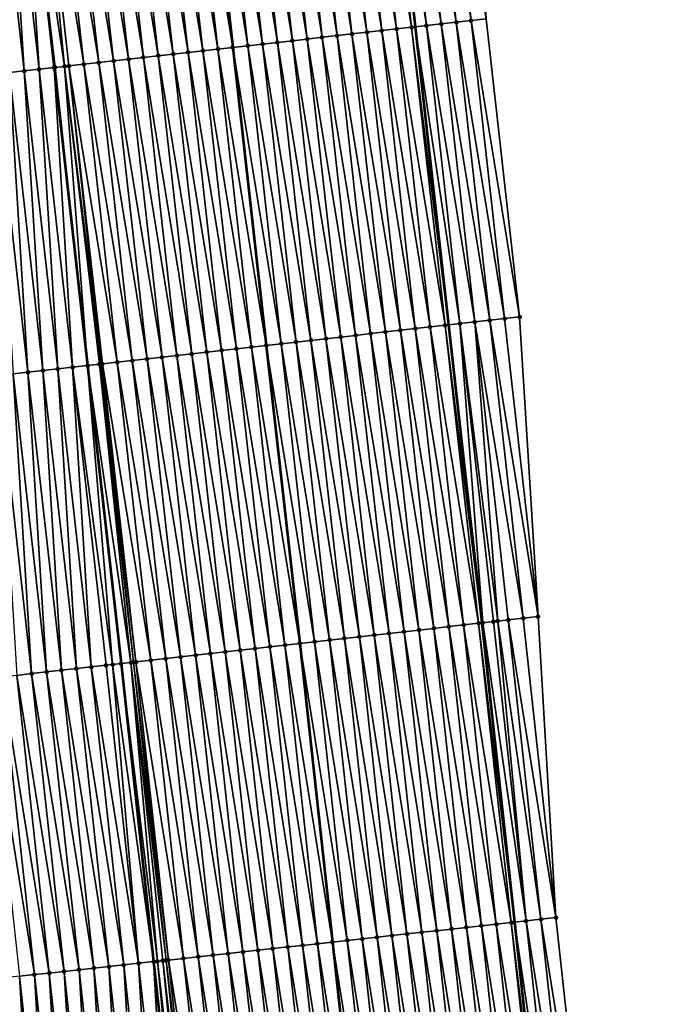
# Model space of a CAD drawing. Header units: feet. Extents: x 2010743 to 2022806, y 818705 to 837694.
# Tile 485 of 531: x 2011299 to 2011341, y 835845 to 835910. Entities that reach past the tile are written whole.
import ezdxf

# ---------------------------------------------------------------- set-up
doc = ezdxf.new("R2010")
doc.units = ezdxf.units.FT
doc.header["$MEASUREMENT"] = 0
for name, color, linetype, lineweight in [('EP_Travel Lane', 172, 'Continuous', 53), ('Road Shots', 141, 'Continuous', 100), ('STRIPING', 60, 'Continuous', 53)]:
    doc.layers.add(name, color=color, linetype=linetype, lineweight=lineweight)
doc.layers.add('I-77-MM17-21_NB-Surface-Border', color=7, linetype='Continuous')
doc.layers.add('I-77-MM17-21_NB-Surface-TIN', color=7, linetype='Continuous')

msp = doc.modelspace()

# ---------------------------------------------------------------- linework, layer by layer
at = {"layer": 'EP_Travel Lane'}
msp.add_polyline3d([(2011306.962, 836069.025, 331.002), (2011309.348, 836049.172, 330.619), (2011311.734, 836029.319, 330.235), (2011314.01, 836009.323, 329.864), (2011316.264, 835989.454, 329.5), (2011318.519, 835969.585, 329.146), (2011320.774, 835949.715, 328.808), (2011323.002, 835929.8, 328.43), (2011325.223, 835909.927, 328.072), (2011327.444, 835890.055, 327.676), (2011329.665, 835870.182, 327.318), (2011331.844, 835850.227, 326.968), (2011334.01, 835830.348, 326.593), (2011336.177, 835810.47, 326.216), (2011338.344, 835790.59, 325.871)], dxfattribs=at)
at = {"layer": 'I-77-MM17-21_NB-Surface-Border', "color": 3, "linetype": 'Continuous', "lineweight": -3}
msp.add_polyline3d([(2011310.586, 836069.462, 330.934), (2011313.965, 836049.728, 330.555), (2011316.351, 836029.874, 330.186), (2011319.641, 836009.968, 329.8), (2011321.913, 835990.101, 329.428), (2011324.186, 835970.234, 329.077), (2011326.458, 835950.367, 328.726), (2011328.701, 835930.442, 328.362), (2011329.942, 835910.459, 328.008), (2011332.176, 835890.588, 327.625), (2011333.417, 835870.604, 327.274), (2011334.603, 835850.529, 326.898), (2011336.769, 835830.651, 326.495), (2011337.942, 835810.663, 326.148), (2011341.103, 835790.892, 325.791)], dxfattribs=at)
at = {"layer": 'I-77-MM17-21_NB-Surface-TIN', "color": 128, "linetype": 'Continuous', "lineweight": -3}
for points in [[(2011328.948, 835910.347, 328.022), (2011326.714, 835930.218, 328.394), (2011325.72, 835930.106, 328.403)], [(2011328.948, 835910.347, 328.022), (2011329.942, 835910.459, 328.008), (2011326.714, 835930.218, 328.394)], [(2011322.986, 835909.675, 328.108), (2011320.751, 835929.546, 328.491), (2011319.758, 835929.434, 328.51)], [(2011323.98, 835909.787, 328.097), (2011321.745, 835929.658, 328.47), (2011320.751, 835929.546, 328.491)], [(2011322.986, 835909.675, 328.108), (2011323.98, 835909.787, 328.097), (2011320.751, 835929.546, 328.491)], [(2011324.973, 835909.899, 328.074), (2011322.739, 835929.77, 328.433), (2011321.745, 835929.658, 328.47)], [(2011323.98, 835909.787, 328.097), (2011324.973, 835909.899, 328.074), (2011321.745, 835929.658, 328.47)], [(2011322.739, 835929.77, 328.433), (2011325.223, 835909.927, 328.072), (2011323.002, 835929.8, 328.43)], [(2011324.973, 835909.899, 328.074), (2011325.223, 835909.927, 328.072), (2011322.739, 835929.77, 328.433)], [(2011325.967, 835910.011, 328.066), (2011323.732, 835929.882, 328.422), (2011323.002, 835929.8, 328.43)], [(2011325.967, 835910.011, 328.066), (2011323.002, 835929.8, 328.43), (2011325.223, 835909.927, 328.072)], [(2011326.961, 835910.123, 328.059), (2011324.726, 835929.994, 328.418), (2011323.732, 835929.882, 328.422)], [(2011325.967, 835910.011, 328.066), (2011326.961, 835910.123, 328.059), (2011323.732, 835929.882, 328.422)], [(2011327.954, 835910.235, 328.044), (2011325.72, 835930.106, 328.403), (2011324.726, 835929.994, 328.418)], [(2011326.961, 835910.123, 328.059), (2011327.954, 835910.235, 328.044), (2011324.726, 835929.994, 328.418)], [(2011327.954, 835910.235, 328.044), (2011328.948, 835910.347, 328.022), (2011325.72, 835930.106, 328.403)], [(2011317.024, 835909.003, 328.196), (2011314.789, 835928.874, 328.587), (2011313.795, 835928.762, 328.605)], [(2011318.017, 835909.115, 328.175), (2011315.783, 835928.986, 328.569), (2011314.789, 835928.874, 328.587)], [(2011317.024, 835909.003, 328.196), (2011318.017, 835909.115, 328.175), (2011314.789, 835928.874, 328.587)], [(2011319.011, 835909.227, 328.159), (2011316.777, 835929.098, 328.556), (2011315.783, 835928.986, 328.569)], [(2011318.017, 835909.115, 328.175), (2011319.011, 835909.227, 328.159), (2011315.783, 835928.986, 328.569)], [(2011320.005, 835909.339, 328.148), (2011317.77, 835929.21, 328.54), (2011316.777, 835929.098, 328.556)], [(2011319.011, 835909.227, 328.159), (2011320.005, 835909.339, 328.148), (2011316.777, 835929.098, 328.556)], [(2011320.998, 835909.451, 328.133), (2011318.764, 835929.322, 328.527), (2011317.77, 835929.21, 328.54)], [(2011320.005, 835909.339, 328.148), (2011320.998, 835909.451, 328.133), (2011317.77, 835929.21, 328.54)], [(2011321.992, 835909.563, 328.12), (2011319.758, 835929.434, 328.51), (2011318.764, 835929.322, 328.527)], [(2011320.998, 835909.451, 328.133), (2011321.992, 835909.563, 328.12), (2011318.764, 835929.322, 328.527)], [(2011321.992, 835909.563, 328.12), (2011322.986, 835909.675, 328.108), (2011319.758, 835929.434, 328.51)], [(2011311.061, 835908.33, 328.31), (2011308.827, 835928.201, 328.721), (2011307.833, 835928.089, 328.739)], [(2011312.055, 835908.442, 328.293), (2011309.821, 835928.313, 328.708), (2011308.827, 835928.201, 328.721)], [(2011311.061, 835908.33, 328.31), (2011312.055, 835908.442, 328.293), (2011308.827, 835928.201, 328.721)], [(2011313.049, 835908.554, 328.276), (2011310.814, 835928.425, 328.683), (2011309.821, 835928.313, 328.708)], [(2011312.055, 835908.442, 328.293), (2011313.049, 835908.554, 328.276), (2011309.821, 835928.313, 328.708)], [(2011310.814, 835928.425, 328.683), (2011313.052, 835908.555, 328.276), (2011310.817, 835928.425, 328.683)], [(2011313.049, 835908.554, 328.276), (2011313.052, 835908.555, 328.276), (2011310.814, 835928.425, 328.683)], [(2011314.043, 835908.666, 328.256), (2011311.808, 835928.537, 328.657), (2011310.817, 835928.425, 328.683)], [(2011314.043, 835908.666, 328.256), (2011310.817, 835928.425, 328.683), (2011313.052, 835908.555, 328.276)], [(2011315.036, 835908.779, 328.236), (2011312.802, 835928.65, 328.624), (2011311.808, 835928.537, 328.657)], [(2011314.043, 835908.666, 328.256), (2011315.036, 835908.779, 328.236), (2011311.808, 835928.537, 328.657)], [(2011316.03, 835908.891, 328.216), (2011313.795, 835928.762, 328.605), (2011312.802, 835928.65, 328.624)], [(2011315.036, 835908.779, 328.236), (2011316.03, 835908.891, 328.216), (2011312.802, 835928.65, 328.624)], [(2011316.03, 835908.891, 328.216), (2011317.024, 835909.003, 328.196), (2011313.795, 835928.762, 328.605)], [(2011305.099, 835907.658, 328.432), (2011302.865, 835927.528, 328.829), (2011301.871, 835927.416, 328.846)], [(2011306.093, 835907.77, 328.409), (2011303.859, 835927.64, 328.813), (2011302.865, 835927.528, 328.829)], [(2011305.099, 835907.658, 328.432), (2011306.093, 835907.77, 328.409), (2011302.865, 835927.528, 328.829)], [(2011307.087, 835907.882, 328.391), (2011304.852, 835927.752, 328.797), (2011303.859, 835927.64, 328.813)], [(2011306.093, 835907.77, 328.409), (2011307.087, 835907.882, 328.391), (2011303.859, 835927.64, 328.813)], [(2011308.08, 835907.994, 328.371), (2011305.846, 835927.865, 328.778), (2011304.852, 835927.752, 328.797)], [(2011307.087, 835907.882, 328.391), (2011308.08, 835907.994, 328.371), (2011304.852, 835927.752, 328.797)], [(2011309.074, 835908.106, 328.35), (2011306.84, 835927.977, 328.759), (2011305.846, 835927.865, 328.778)], [(2011308.08, 835907.994, 328.371), (2011309.074, 835908.106, 328.35), (2011305.846, 835927.865, 328.778)], [(2011310.068, 835908.218, 328.329), (2011307.833, 835928.089, 328.739), (2011306.84, 835927.977, 328.759)], [(2011309.074, 835908.106, 328.35), (2011310.068, 835908.218, 328.329), (2011306.84, 835927.977, 328.759)], [(2011310.068, 835908.218, 328.329), (2011311.061, 835908.33, 328.31), (2011307.833, 835928.089, 328.739)], [(2011299.137, 835906.986, 328.472), (2011297.896, 835926.969, 328.868), (2011296.902, 835926.857, 328.853)], [(2011298.143, 835906.875, 328.461), (2011299.137, 835906.986, 328.472), (2011296.902, 835926.857, 328.853)], [(2011300.131, 835907.098, 328.487), (2011298.85, 835927.076, 328.885), (2011297.896, 835926.969, 328.868)], [(2011299.137, 835906.986, 328.472), (2011300.131, 835907.098, 328.487), (2011297.896, 835926.969, 328.868)], [(2011298.85, 835927.076, 328.885), (2011301.125, 835907.209, 328.5), (2011298.89, 835927.08, 328.885)], [(2011300.131, 835907.098, 328.487), (2011301.125, 835907.209, 328.5), (2011298.85, 835927.076, 328.885)], [(2011301.828, 835907.288, 328.5), (2011299.884, 835927.192, 328.884), (2011298.89, 835927.08, 328.885)], [(2011301.194, 835907.217, 328.5), (2011298.89, 835927.08, 328.885), (2011301.125, 835907.209, 328.5)], [(2011301.194, 835907.217, 328.5), (2011301.828, 835907.288, 328.5), (2011298.89, 835927.08, 328.885)], [(2011302.118, 835907.321, 328.497), (2011299.919, 835927.196, 328.883), (2011299.884, 835927.192, 328.884)], [(2011301.828, 835907.288, 328.5), (2011302.118, 835907.321, 328.497), (2011299.884, 835927.192, 328.884)], [(2011303.112, 835907.433, 328.478), (2011300.877, 835927.304, 328.868), (2011299.919, 835927.196, 328.883)], [(2011302.118, 835907.321, 328.497), (2011303.112, 835907.433, 328.478), (2011299.919, 835927.196, 328.883)], [(2011304.106, 835907.545, 328.456), (2011301.871, 835927.416, 328.846), (2011300.877, 835927.304, 328.868)], [(2011303.112, 835907.433, 328.478), (2011304.106, 835907.545, 328.456), (2011300.877, 835927.304, 328.868)], [(2011304.106, 835907.545, 328.456), (2011305.099, 835907.658, 328.432), (2011301.871, 835927.416, 328.846)], [(2011332.176, 835890.588, 327.625), (2011329.942, 835910.459, 328.008), (2011328.948, 835910.347, 328.022)], [(2011326.214, 835889.916, 327.71), (2011323.98, 835909.787, 328.097), (2011322.986, 835909.675, 328.108)], [(2011327.208, 835890.028, 327.68), (2011324.973, 835909.899, 328.074), (2011323.98, 835909.787, 328.097)], [(2011326.214, 835889.916, 327.71), (2011327.208, 835890.028, 327.68), (2011323.98, 835909.787, 328.097)], [(2011324.973, 835909.899, 328.074), (2011327.444, 835890.055, 327.676), (2011325.223, 835909.927, 328.072)], [(2011327.208, 835890.028, 327.68), (2011327.444, 835890.055, 327.676), (2011324.973, 835909.899, 328.074)], [(2011328.201, 835890.14, 327.664), (2011325.967, 835910.011, 328.066), (2011325.223, 835909.927, 328.072)], [(2011328.201, 835890.14, 327.664), (2011325.223, 835909.927, 328.072), (2011327.444, 835890.055, 327.676)], [(2011329.195, 835890.252, 327.659), (2011326.961, 835910.123, 328.059), (2011325.967, 835910.011, 328.066)], [(2011328.201, 835890.14, 327.664), (2011329.195, 835890.252, 327.659), (2011325.967, 835910.011, 328.066)], [(2011330.189, 835890.364, 327.66), (2011327.954, 835910.235, 328.044), (2011326.961, 835910.123, 328.059)], [(2011329.195, 835890.252, 327.659), (2011330.189, 835890.364, 327.66), (2011326.961, 835910.123, 328.059)], [(2011331.183, 835890.476, 327.644), (2011328.948, 835910.347, 328.022), (2011327.954, 835910.235, 328.044)], [(2011330.189, 835890.364, 327.66), (2011331.183, 835890.476, 327.644), (2011327.954, 835910.235, 328.044)], [(2011331.183, 835890.476, 327.644), (2011332.176, 835890.588, 327.625), (2011328.948, 835910.347, 328.022)], [(2011320.252, 835889.244, 327.805), (2011318.017, 835909.115, 328.175), (2011317.024, 835909.003, 328.196)], [(2011321.246, 835889.356, 327.786), (2011319.011, 835909.227, 328.159), (2011318.017, 835909.115, 328.175)], [(2011320.252, 835889.244, 327.805), (2011321.246, 835889.356, 327.786), (2011318.017, 835909.115, 328.175)], [(2011322.239, 835889.468, 327.772), (2011320.005, 835909.339, 328.148), (2011319.011, 835909.227, 328.159)], [(2011321.246, 835889.356, 327.786), (2011322.239, 835889.468, 327.772), (2011319.011, 835909.227, 328.159)], [(2011323.233, 835889.58, 327.759), (2011320.998, 835909.451, 328.133), (2011320.005, 835909.339, 328.148)], [(2011322.239, 835889.468, 327.772), (2011323.233, 835889.58, 327.759), (2011320.005, 835909.339, 328.148)], [(2011324.227, 835889.692, 327.746), (2011321.992, 835909.563, 328.12), (2011320.998, 835909.451, 328.133)], [(2011323.233, 835889.58, 327.759), (2011324.227, 835889.692, 327.746), (2011320.998, 835909.451, 328.133)], [(2011325.22, 835889.804, 327.728), (2011322.986, 835909.675, 328.108), (2011321.992, 835909.563, 328.12)], [(2011324.227, 835889.692, 327.746), (2011325.22, 835889.804, 327.728), (2011321.992, 835909.563, 328.12)], [(2011325.22, 835889.804, 327.728), (2011326.214, 835889.916, 327.71), (2011322.986, 835909.675, 328.108)], [(2011315.283, 835888.683, 327.912), (2011313.049, 835908.554, 328.276), (2011312.055, 835908.442, 328.293)], [(2011313.049, 835908.554, 328.276), (2011315.286, 835888.683, 327.912), (2011313.052, 835908.555, 328.276)], [(2011315.283, 835888.683, 327.912), (2011315.286, 835888.683, 327.912), (2011313.049, 835908.554, 328.276)], [(2011316.277, 835888.795, 327.891), (2011314.043, 835908.666, 328.256), (2011313.052, 835908.555, 328.276)], [(2011316.277, 835888.795, 327.891), (2011313.052, 835908.555, 328.276), (2011315.286, 835888.683, 327.912)], [(2011317.271, 835888.907, 327.863), (2011315.036, 835908.779, 328.236), (2011314.043, 835908.666, 328.256)], [(2011316.277, 835888.795, 327.891), (2011317.271, 835888.907, 327.863), (2011314.043, 835908.666, 328.256)], [(2011318.264, 835889.019, 327.843), (2011316.03, 835908.891, 328.216), (2011315.036, 835908.779, 328.236)], [(2011317.271, 835888.907, 327.863), (2011318.264, 835889.019, 327.843), (2011315.036, 835908.779, 328.236)], [(2011319.258, 835889.131, 327.824), (2011317.024, 835909.003, 328.196), (2011316.03, 835908.891, 328.216)], [(2011318.264, 835889.019, 327.843), (2011319.258, 835889.131, 327.824), (2011316.03, 835908.891, 328.216)], [(2011319.258, 835889.131, 327.824), (2011320.252, 835889.244, 327.805), (2011317.024, 835909.003, 328.196)], [(2011309.321, 835888.01, 328.024), (2011307.087, 835907.882, 328.391), (2011306.093, 835907.77, 328.409)], [(2011310.315, 835888.123, 328.001), (2011308.08, 835907.994, 328.371), (2011307.087, 835907.882, 328.391)], [(2011309.321, 835888.01, 328.024), (2011310.315, 835888.123, 328.001), (2011307.087, 835907.882, 328.391)], [(2011311.309, 835888.235, 327.982), (2011309.074, 835908.106, 328.35), (2011308.08, 835907.994, 328.371)], [(2011310.315, 835888.123, 328.001), (2011311.309, 835888.235, 327.982), (2011308.08, 835907.994, 328.371)], [(2011312.302, 835888.347, 327.965), (2011310.068, 835908.218, 328.329), (2011309.074, 835908.106, 328.35)], [(2011311.309, 835888.235, 327.982), (2011312.302, 835888.347, 327.965), (2011309.074, 835908.106, 328.35)], [(2011313.296, 835888.459, 327.949), (2011311.061, 835908.33, 328.31), (2011310.068, 835908.218, 328.329)], [(2011312.302, 835888.347, 327.965), (2011313.296, 835888.459, 327.949), (2011310.068, 835908.218, 328.329)], [(2011314.29, 835888.571, 327.935), (2011312.055, 835908.442, 328.293), (2011311.061, 835908.33, 328.31)], [(2011313.296, 835888.459, 327.949), (2011314.29, 835888.571, 327.935), (2011311.061, 835908.33, 328.31)], [(2011314.29, 835888.571, 327.935), (2011315.283, 835888.683, 327.912), (2011312.055, 835908.442, 328.293)], [(2011302.365, 835887.227, 328.101), (2011301.125, 835907.209, 328.5), (2011300.131, 835907.098, 328.487)], [(2011301.194, 835907.217, 328.5), (2011301.125, 835907.209, 328.5), (2011303.359, 835887.338, 328.116)], [(2011302.365, 835887.227, 328.101), (2011303.359, 835887.338, 328.116), (2011301.125, 835907.209, 328.5)], [(2011301.194, 835907.217, 328.5), (2011303.359, 835887.338, 328.116), (2011301.828, 835907.288, 328.5)], [(2011304.268, 835887.44, 328.119), (2011302.118, 835907.321, 328.497), (2011301.828, 835907.288, 328.5)], [(2011304.148, 835887.427, 328.119), (2011301.828, 835907.288, 328.5), (2011303.359, 835887.338, 328.116)], [(2011304.148, 835887.427, 328.119), (2011304.268, 835887.44, 328.119), (2011301.828, 835907.288, 328.5)], [(2011305.346, 835887.562, 328.101), (2011303.112, 835907.433, 328.478), (2011302.118, 835907.321, 328.497)], [(2011304.268, 835887.44, 328.119), (2011304.353, 835887.45, 328.119), (2011302.118, 835907.321, 328.497)], [(2011304.353, 835887.45, 328.119), (2011305.346, 835887.562, 328.101), (2011302.118, 835907.321, 328.497)], [(2011306.34, 835887.674, 328.08), (2011304.106, 835907.545, 328.456), (2011303.112, 835907.433, 328.478)], [(2011305.346, 835887.562, 328.101), (2011306.34, 835887.674, 328.08), (2011303.112, 835907.433, 328.478)], [(2011307.334, 835887.786, 328.06), (2011305.099, 835907.658, 328.432), (2011304.106, 835907.545, 328.456)], [(2011306.34, 835887.674, 328.08), (2011307.334, 835887.786, 328.06), (2011304.106, 835907.545, 328.456)], [(2011308.327, 835887.898, 328.041), (2011306.093, 835907.77, 328.409), (2011305.099, 835907.658, 328.432)], [(2011307.334, 835887.786, 328.06), (2011308.327, 835887.898, 328.041), (2011305.099, 835907.658, 328.432)], [(2011308.327, 835887.898, 328.041), (2011309.321, 835888.01, 328.024), (2011306.093, 835907.77, 328.409)], [(2011299.384, 835886.892, 328.062), (2011298.143, 835906.875, 328.461), (2011297.149, 835906.763, 328.452)], [(2011298.39, 835886.781, 328.053), (2011299.384, 835886.892, 328.062), (2011297.149, 835906.763, 328.452)], [(2011300.378, 835887.004, 328.073), (2011299.137, 835906.986, 328.472), (2011298.143, 835906.875, 328.461)], [(2011299.384, 835886.892, 328.062), (2011300.378, 835887.004, 328.073), (2011298.143, 835906.875, 328.461)], [(2011301.371, 835887.115, 328.087), (2011300.131, 835907.098, 328.487), (2011299.137, 835906.986, 328.472)], [(2011300.378, 835887.004, 328.073), (2011301.371, 835887.115, 328.087), (2011299.137, 835906.986, 328.472)], [(2011301.371, 835887.115, 328.087), (2011302.365, 835887.227, 328.101), (2011300.131, 835907.098, 328.487)], [(2011329.728, 835870.189, 327.317), (2011328.201, 835890.14, 327.664), (2011327.444, 835890.055, 327.676)], [(2011330.729, 835870.301, 327.314), (2011329.195, 835890.252, 327.659), (2011328.201, 835890.14, 327.664)], [(2011329.728, 835870.189, 327.317), (2011330.436, 835870.268, 327.311), (2011328.201, 835890.14, 327.664)], [(2011330.436, 835870.268, 327.311), (2011330.729, 835870.301, 327.314), (2011328.201, 835890.14, 327.664)], [(2011332.423, 835870.492, 327.302), (2011330.189, 835890.364, 327.66), (2011329.195, 835890.252, 327.659)], [(2011330.729, 835870.301, 327.314), (2011331.43, 835870.38, 327.317), (2011329.195, 835890.252, 327.659)], [(2011331.43, 835870.38, 327.317), (2011332.423, 835870.492, 327.302), (2011329.195, 835890.252, 327.659)], [(2011333.417, 835870.604, 327.274), (2011331.183, 835890.476, 327.644), (2011330.189, 835890.364, 327.66)], [(2011332.423, 835870.492, 327.302), (2011333.417, 835870.604, 327.274), (2011330.189, 835890.364, 327.66)], [(2011333.417, 835870.604, 327.274), (2011332.176, 835890.588, 327.625), (2011331.183, 835890.476, 327.644)], [(2011324.474, 835869.596, 327.403), (2011322.239, 835889.468, 327.772), (2011321.246, 835889.356, 327.786)], [(2011325.467, 835869.708, 327.387), (2011323.233, 835889.58, 327.759), (2011322.239, 835889.468, 327.772)], [(2011324.474, 835869.596, 327.403), (2011325.467, 835869.708, 327.387), (2011322.239, 835889.468, 327.772)], [(2011326.461, 835869.82, 327.373), (2011324.227, 835889.692, 327.746), (2011323.233, 835889.58, 327.759)], [(2011325.467, 835869.708, 327.387), (2011326.461, 835869.82, 327.373), (2011323.233, 835889.58, 327.759)], [(2011327.455, 835869.932, 327.358), (2011325.22, 835889.804, 327.728), (2011324.227, 835889.692, 327.746)], [(2011326.461, 835869.82, 327.373), (2011327.455, 835869.932, 327.358), (2011324.227, 835889.692, 327.746)], [(2011328.449, 835870.044, 327.346), (2011326.214, 835889.916, 327.71), (2011325.22, 835889.804, 327.728)], [(2011327.455, 835869.932, 327.358), (2011328.449, 835870.044, 327.346), (2011325.22, 835889.804, 327.728)], [(2011329.442, 835870.156, 327.323), (2011327.208, 835890.028, 327.68), (2011326.214, 835889.916, 327.71)], [(2011328.449, 835870.044, 327.346), (2011329.442, 835870.156, 327.323), (2011326.214, 835889.916, 327.71)], [(2011327.208, 835890.028, 327.68), (2011329.665, 835870.182, 327.318), (2011327.444, 835890.055, 327.676)], [(2011329.442, 835870.156, 327.323), (2011329.665, 835870.182, 327.318), (2011327.208, 835890.028, 327.68)], [(2011329.728, 835870.189, 327.317), (2011327.444, 835890.055, 327.676), (2011329.665, 835870.182, 327.318)], [(2011318.511, 835868.924, 327.514), (2011316.277, 835888.795, 327.891), (2011315.286, 835888.683, 327.912)], [(2011319.505, 835869.036, 327.492), (2011317.271, 835888.907, 327.863), (2011316.277, 835888.795, 327.891)], [(2011318.511, 835868.924, 327.514), (2011319.505, 835869.036, 327.492), (2011316.277, 835888.795, 327.891)], [(2011320.499, 835869.148, 327.471), (2011318.264, 835889.019, 327.843), (2011317.271, 835888.907, 327.863)], [(2011319.505, 835869.036, 327.492), (2011320.499, 835869.148, 327.471), (2011317.271, 835888.907, 327.863)], [(2011321.493, 835869.26, 327.453), (2011319.258, 835889.131, 327.824), (2011318.264, 835889.019, 327.843)], [(2011320.499, 835869.148, 327.471), (2011321.493, 835869.26, 327.453), (2011318.264, 835889.019, 327.843)], [(2011322.486, 835869.372, 327.436), (2011320.252, 835889.244, 327.805), (2011319.258, 835889.131, 327.824)], [(2011321.493, 835869.26, 327.453), (2011322.486, 835869.372, 327.436), (2011319.258, 835889.131, 327.824)], [(2011323.48, 835869.484, 327.42), (2011321.246, 835889.356, 327.786), (2011320.252, 835889.244, 327.805)], [(2011322.486, 835869.372, 327.436), (2011323.48, 835869.484, 327.42), (2011320.252, 835889.244, 327.805)], [(2011323.48, 835869.484, 327.42), (2011324.474, 835869.596, 327.403), (2011321.246, 835889.356, 327.786)], [(2011312.549, 835868.251, 327.625), (2011310.315, 835888.123, 328.001), (2011309.321, 835888.01, 328.024)], [(2011313.543, 835868.363, 327.603), (2011311.309, 835888.235, 327.982), (2011310.315, 835888.123, 328.001)], [(2011312.549, 835868.251, 327.625), (2011313.543, 835868.363, 327.603), (2011310.315, 835888.123, 328.001)], [(2011314.537, 835868.475, 327.586), (2011312.302, 835888.347, 327.965), (2011311.309, 835888.235, 327.982)], [(2011313.543, 835868.363, 327.603), (2011314.537, 835868.475, 327.586), (2011311.309, 835888.235, 327.982)], [(2011315.53, 835868.587, 327.571), (2011313.296, 835888.459, 327.949), (2011312.302, 835888.347, 327.965)], [(2011314.537, 835868.475, 327.586), (2011315.53, 835868.587, 327.571), (2011312.302, 835888.347, 327.965)], [(2011316.524, 835868.7, 327.555), (2011314.29, 835888.571, 327.935), (2011313.296, 835888.459, 327.949)], [(2011315.53, 835868.587, 327.571), (2011316.524, 835868.7, 327.555), (2011313.296, 835888.459, 327.949)], [(2011317.518, 835868.812, 327.534), (2011315.283, 835888.683, 327.912), (2011314.29, 835888.571, 327.935)], [(2011316.524, 835868.7, 327.555), (2011317.518, 835868.812, 327.534), (2011314.29, 835888.571, 327.935)], [(2011315.283, 835888.683, 327.912), (2011317.521, 835868.812, 327.533), (2011315.286, 835888.683, 327.912)], [(2011317.518, 835868.812, 327.534), (2011317.521, 835868.812, 327.533), (2011315.283, 835888.683, 327.912)], [(2011318.511, 835868.924, 327.514), (2011315.286, 835888.683, 327.912), (2011317.521, 835868.812, 327.533)], [(2011306.587, 835867.579, 327.74), (2011304.353, 835887.45, 328.119), (2011304.268, 835887.44, 328.119)], [(2011307.581, 835867.691, 327.722), (2011305.346, 835887.562, 328.101), (2011304.353, 835887.45, 328.119)], [(2011306.587, 835867.579, 327.74), (2011307.581, 835867.691, 327.722), (2011304.353, 835887.45, 328.119)], [(2011308.575, 835867.803, 327.699), (2011306.34, 835887.674, 328.08), (2011305.346, 835887.562, 328.101)], [(2011307.581, 835867.691, 327.722), (2011308.575, 835867.803, 327.699), (2011305.346, 835887.562, 328.101)], [(2011309.568, 835867.915, 327.68), (2011307.334, 835887.786, 328.06), (2011306.34, 835887.674, 328.08)], [(2011308.575, 835867.803, 327.699), (2011309.568, 835867.915, 327.68), (2011306.34, 835887.674, 328.08)], [(2011310.562, 835868.027, 327.662), (2011308.327, 835887.898, 328.041), (2011307.334, 835887.786, 328.06)], [(2011309.568, 835867.915, 327.68), (2011310.562, 835868.027, 327.662), (2011307.334, 835887.786, 328.06)], [(2011311.556, 835868.139, 327.644), (2011309.321, 835888.01, 328.024), (2011308.327, 835887.898, 328.041)], [(2011310.562, 835868.027, 327.662), (2011311.556, 835868.139, 327.644), (2011308.327, 835887.898, 328.041)], [(2011311.556, 835868.139, 327.644), (2011312.549, 835868.251, 327.625), (2011309.321, 835888.01, 328.024)], [(2011300.625, 835866.909, 327.682), (2011299.384, 835886.892, 328.062), (2011298.39, 835886.781, 328.053)], [(2011301.618, 835867.021, 327.688), (2011300.378, 835887.004, 328.073), (2011299.384, 835886.892, 328.062)], [(2011300.625, 835866.909, 327.682), (2011301.618, 835867.021, 327.688), (2011299.384, 835886.892, 328.062)], [(2011302.612, 835867.133, 327.697), (2011301.371, 835887.115, 328.087), (2011300.378, 835887.004, 328.073)], [(2011301.618, 835867.021, 327.688), (2011302.612, 835867.133, 327.697), (2011300.378, 835887.004, 328.073)], [(2011303.606, 835867.244, 327.708), (2011302.365, 835887.227, 328.101), (2011301.371, 835887.115, 328.087)], [(2011302.612, 835867.133, 327.697), (2011303.606, 835867.244, 327.708), (2011301.371, 835887.115, 328.087)], [(2011305.033, 835867.404, 327.733), (2011303.359, 835887.338, 328.116), (2011302.365, 835887.227, 328.101)], [(2011303.606, 835867.244, 327.708), (2011304.6, 835867.356, 327.725), (2011302.365, 835887.227, 328.101)], [(2011304.6, 835867.356, 327.725), (2011305.033, 835867.404, 327.733), (2011302.365, 835887.227, 328.101)], [(2011306.254, 835867.541, 327.742), (2011304.148, 835887.427, 328.119), (2011303.359, 835887.338, 328.116)], [(2011306.254, 835867.541, 327.742), (2011303.359, 835887.338, 328.116), (2011305.593, 835867.467, 327.739)], [(2011305.033, 835867.404, 327.733), (2011305.593, 835867.467, 327.739), (2011303.359, 835887.338, 328.116)], [(2011306.416, 835867.559, 327.741), (2011304.268, 835887.44, 328.119), (2011304.148, 835887.427, 328.119)], [(2011306.254, 835867.541, 327.742), (2011306.416, 835867.559, 327.741), (2011304.148, 835887.427, 328.119)], [(2011306.416, 835867.559, 327.741), (2011306.587, 835867.579, 327.74), (2011304.268, 835887.44, 328.119)], [(2011299.631, 835866.798, 327.674), (2011298.39, 835886.781, 328.053), (2011297.396, 835886.669, 328.045)], [(2011298.637, 835866.686, 327.665), (2011299.631, 835866.798, 327.674), (2011297.396, 835886.669, 328.045)], [(2011299.631, 835866.798, 327.674), (2011300.625, 835866.909, 327.682), (2011298.39, 835886.781, 328.053)], [(2011333.609, 835850.42, 326.935), (2011331.43, 835870.38, 327.317), (2011330.729, 835870.301, 327.314)], [(2011334.603, 835850.529, 326.898), (2011332.423, 835870.492, 327.302), (2011331.43, 835870.38, 327.317)], [(2011333.609, 835850.42, 326.935), (2011334.603, 835850.529, 326.898), (2011331.43, 835870.38, 327.317)], [(2011334.603, 835850.529, 326.898), (2011333.417, 835870.604, 327.274), (2011332.423, 835870.492, 327.302)], [(2011328.639, 835849.877, 327.019), (2011326.461, 835869.82, 327.373), (2011325.467, 835869.708, 327.387)], [(2011329.633, 835849.985, 327.005), (2011327.455, 835869.932, 327.358), (2011326.461, 835869.82, 327.373)], [(2011328.639, 835849.877, 327.019), (2011329.633, 835849.985, 327.005), (2011326.461, 835869.82, 327.373)], [(2011330.627, 835850.094, 326.988), (2011328.449, 835870.044, 327.346), (2011327.455, 835869.932, 327.358)], [(2011329.633, 835849.985, 327.005), (2011330.627, 835850.094, 326.988), (2011327.455, 835869.932, 327.358)], [(2011331.621, 835850.203, 326.97), (2011329.442, 835870.156, 327.323), (2011328.449, 835870.044, 327.346)], [(2011330.627, 835850.094, 326.988), (2011331.621, 835850.203, 326.97), (2011328.449, 835870.044, 327.346)], [(2011329.442, 835870.156, 327.323), (2011331.844, 835850.227, 326.968), (2011329.665, 835870.182, 327.318)], [(2011331.621, 835850.203, 326.97), (2011331.844, 835850.227, 326.968), (2011329.442, 835870.156, 327.323)], [(2011329.728, 835870.189, 327.317), (2011329.665, 835870.182, 327.318), (2011331.844, 835850.227, 326.968)], [(2011332.615, 835850.311, 326.958), (2011330.436, 835870.268, 327.311), (2011329.728, 835870.189, 327.317)], [(2011332.615, 835850.311, 326.958), (2011329.728, 835870.189, 327.317), (2011331.844, 835850.227, 326.968)], [(2011332.615, 835850.311, 326.958), (2011330.729, 835870.301, 327.314), (2011330.436, 835870.268, 327.311)], [(2011332.615, 835850.311, 326.958), (2011333.609, 835850.42, 326.935), (2011330.729, 835870.301, 327.314)], [(2011322.674, 835849.225, 327.108), (2011320.499, 835869.148, 327.471), (2011319.505, 835869.036, 327.492)], [(2011323.668, 835849.334, 327.091), (2011321.493, 835869.26, 327.453), (2011320.499, 835869.148, 327.471)], [(2011322.674, 835849.225, 327.108), (2011323.668, 835849.334, 327.091), (2011320.499, 835869.148, 327.471)], [(2011324.662, 835849.443, 327.073), (2011322.486, 835869.372, 327.436), (2011321.493, 835869.26, 327.453)], [(2011323.668, 835849.334, 327.091), (2011324.662, 835849.443, 327.073), (2011321.493, 835869.26, 327.453)], [(2011325.656, 835849.551, 327.056), (2011323.48, 835869.484, 327.42), (2011322.486, 835869.372, 327.436)], [(2011324.662, 835849.443, 327.073), (2011325.656, 835849.551, 327.056), (2011322.486, 835869.372, 327.436)], [(2011326.65, 835849.66, 327.041), (2011324.474, 835869.596, 327.403), (2011323.48, 835869.484, 327.42)], [(2011325.656, 835849.551, 327.056), (2011326.65, 835849.66, 327.041), (2011323.48, 835869.484, 327.42)], [(2011327.644, 835849.768, 327.03), (2011325.467, 835869.708, 327.387), (2011324.474, 835869.596, 327.403)], [(2011326.65, 835849.66, 327.041), (2011327.644, 835849.768, 327.03), (2011324.474, 835869.596, 327.403)], [(2011327.644, 835849.768, 327.03), (2011328.639, 835849.877, 327.019), (2011325.467, 835869.708, 327.387)], [(2011316.71, 835848.573, 327.218), (2011314.537, 835868.475, 327.586), (2011313.543, 835868.363, 327.603)], [(2011317.704, 835848.682, 327.202), (2011315.53, 835868.587, 327.571), (2011314.537, 835868.475, 327.586)], [(2011316.71, 835848.573, 327.218), (2011317.704, 835848.682, 327.202), (2011314.537, 835868.475, 327.586)], [(2011318.698, 835848.79, 327.186), (2011316.524, 835868.7, 327.555), (2011315.53, 835868.587, 327.571)], [(2011317.704, 835848.682, 327.202), (2011318.698, 835848.79, 327.186), (2011315.53, 835868.587, 327.571)], [(2011319.692, 835848.899, 327.168), (2011317.518, 835868.812, 327.534), (2011316.524, 835868.7, 327.555)], [(2011318.698, 835848.79, 327.186), (2011319.692, 835848.899, 327.168), (2011316.524, 835868.7, 327.555)], [(2011317.518, 835868.812, 327.534), (2011319.695, 835848.899, 327.168), (2011317.521, 835868.812, 327.533)], [(2011319.692, 835848.899, 327.168), (2011319.695, 835848.899, 327.168), (2011317.518, 835868.812, 327.534)], [(2011320.686, 835849.008, 327.15), (2011318.511, 835868.924, 327.514), (2011317.521, 835868.812, 327.533)], [(2011320.686, 835849.008, 327.15), (2011317.521, 835868.812, 327.533), (2011319.695, 835848.899, 327.168)], [(2011321.68, 835849.116, 327.129), (2011319.505, 835869.036, 327.492), (2011318.511, 835868.924, 327.514)], [(2011320.686, 835849.008, 327.15), (2011321.68, 835849.116, 327.129), (2011318.511, 835868.924, 327.514)], [(2011321.68, 835849.116, 327.129), (2011322.674, 835849.225, 327.108), (2011319.505, 835869.036, 327.492)], [(2011310.745, 835847.921, 327.331), (2011308.575, 835867.803, 327.699), (2011307.581, 835867.691, 327.722)], [(2011311.739, 835848.03, 327.307), (2011309.568, 835867.915, 327.68), (2011308.575, 835867.803, 327.699)], [(2011310.745, 835847.921, 327.331), (2011311.739, 835848.03, 327.307), (2011308.575, 835867.803, 327.699)], [(2011312.733, 835848.139, 327.287), (2011310.562, 835868.027, 327.662), (2011309.568, 835867.915, 327.68)], [(2011311.739, 835848.03, 327.307), (2011312.733, 835848.139, 327.287), (2011309.568, 835867.915, 327.68)], [(2011313.727, 835848.247, 327.273), (2011311.556, 835868.139, 327.644), (2011310.562, 835868.027, 327.662)], [(2011312.733, 835848.139, 327.287), (2011313.727, 835848.247, 327.273), (2011310.562, 835868.027, 327.662)], [(2011314.721, 835848.356, 327.257), (2011312.549, 835868.251, 327.625), (2011311.556, 835868.139, 327.644)], [(2011313.727, 835848.247, 327.273), (2011314.721, 835848.356, 327.257), (2011311.556, 835868.139, 327.644)], [(2011315.715, 835848.464, 327.238), (2011313.543, 835868.363, 327.603), (2011312.549, 835868.251, 327.625)], [(2011314.721, 835848.356, 327.257), (2011315.715, 835848.464, 327.238), (2011312.549, 835868.251, 327.625)], [(2011315.715, 835848.464, 327.238), (2011316.71, 835848.573, 327.218), (2011313.543, 835868.363, 327.603)], [(2011304.78, 835847.271, 327.334), (2011302.612, 835867.133, 327.697), (2011301.618, 835867.021, 327.688)], [(2011305.775, 835847.379, 327.346), (2011303.606, 835867.244, 327.708), (2011302.612, 835867.133, 327.697)], [(2011304.78, 835847.271, 327.334), (2011305.775, 835847.379, 327.346), (2011302.612, 835867.133, 327.697)], [(2011306.769, 835847.487, 327.36), (2011304.6, 835867.356, 327.725), (2011303.606, 835867.244, 327.708)], [(2011305.775, 835847.379, 327.346), (2011306.769, 835847.487, 327.36), (2011303.606, 835867.244, 327.708)], [(2011306.769, 835847.487, 327.36), (2011305.033, 835867.404, 327.733), (2011304.6, 835867.356, 327.725)], [(2011305.033, 835867.404, 327.733), (2011307.763, 835847.595, 327.372), (2011305.593, 835867.467, 327.739)], [(2011306.769, 835847.487, 327.36), (2011307.763, 835847.595, 327.372), (2011305.033, 835867.404, 327.733)], [(2011308.024, 835847.624, 327.374), (2011306.254, 835867.541, 327.742), (2011305.593, 835867.467, 327.739)], [(2011308.024, 835847.624, 327.374), (2011305.593, 835867.467, 327.739), (2011307.763, 835847.595, 327.372)], [(2011308.597, 835847.686, 327.375), (2011306.416, 835867.559, 327.741), (2011306.254, 835867.541, 327.742)], [(2011308.024, 835847.624, 327.374), (2011308.372, 835847.662, 327.375), (2011306.254, 835867.541, 327.742)], [(2011308.372, 835847.662, 327.375), (2011308.597, 835847.686, 327.375), (2011306.254, 835867.541, 327.742)], [(2011308.757, 835847.704, 327.374), (2011306.587, 835867.579, 327.74), (2011306.416, 835867.559, 327.741)], [(2011308.597, 835847.686, 327.375), (2011308.757, 835847.704, 327.374), (2011306.416, 835867.559, 327.741)], [(2011309.751, 835847.812, 327.357), (2011307.581, 835867.691, 327.722), (2011306.587, 835867.579, 327.74)], [(2011308.757, 835847.704, 327.374), (2011309.751, 835847.812, 327.357), (2011306.587, 835867.579, 327.74)], [(2011309.751, 835847.812, 327.357), (2011310.745, 835847.921, 327.331), (2011307.581, 835867.691, 327.722)], [(2011299.81, 835846.73, 327.29), (2011297.643, 835866.575, 327.658), (2011296.65, 835866.463, 327.65)], [(2011298.816, 835846.622, 327.28), (2011299.81, 835846.73, 327.29), (2011296.65, 835866.463, 327.65)], [(2011300.804, 835846.838, 327.3), (2011298.637, 835866.686, 327.665), (2011297.643, 835866.575, 327.658)], [(2011299.81, 835846.73, 327.29), (2011300.804, 835846.838, 327.3), (2011297.643, 835866.575, 327.658)], [(2011301.798, 835846.946, 327.306), (2011299.631, 835866.798, 327.674), (2011298.637, 835866.686, 327.665)], [(2011300.804, 835846.838, 327.3), (2011301.798, 835846.946, 327.306), (2011298.637, 835866.686, 327.665)], [(2011302.792, 835847.055, 327.315), (2011300.625, 835866.909, 327.682), (2011299.631, 835866.798, 327.674)], [(2011301.798, 835846.946, 327.306), (2011302.792, 835847.055, 327.315), (2011299.631, 835866.798, 327.674)], [(2011303.786, 835847.163, 327.325), (2011301.618, 835867.021, 327.688), (2011300.625, 835866.909, 327.682)], [(2011302.792, 835847.055, 327.315), (2011303.786, 835847.163, 327.325), (2011300.625, 835866.909, 327.682)], [(2011303.786, 835847.163, 327.325), (2011304.78, 835847.271, 327.334), (2011301.618, 835867.021, 327.688)], [(2011332.793, 835830.215, 326.629), (2011330.627, 835850.094, 326.988), (2011329.633, 835849.985, 327.005)], [(2011333.787, 835830.324, 326.6), (2011331.621, 835850.203, 326.97), (2011330.627, 835850.094, 326.988)], [(2011332.793, 835830.215, 326.629), (2011333.787, 835830.324, 326.6), (2011330.627, 835850.094, 326.988)], [(2011331.621, 835850.203, 326.97), (2011334.01, 835830.348, 326.593), (2011331.844, 835850.227, 326.968)], [(2011333.787, 835830.324, 326.6), (2011334.01, 835830.348, 326.593), (2011331.621, 835850.203, 326.97)], [(2011334.781, 835830.433, 326.567), (2011332.615, 835850.311, 326.958), (2011331.844, 835850.227, 326.968)], [(2011334.781, 835830.433, 326.567), (2011331.844, 835850.227, 326.968), (2011334.01, 835830.348, 326.593)], [(2011335.775, 835830.542, 326.534), (2011333.609, 835850.42, 326.935), (2011332.615, 835850.311, 326.958)], [(2011334.781, 835830.433, 326.567), (2011335.775, 835830.542, 326.534), (2011332.615, 835850.311, 326.958)], [(2011336.769, 835830.651, 326.495), (2011334.603, 835850.529, 326.898), (2011333.609, 835850.42, 326.935)], [(2011335.775, 835830.542, 326.534), (2011336.769, 835830.651, 326.495), (2011333.609, 835850.42, 326.935)], [(2011326.829, 835829.563, 326.722), (2011324.662, 835849.443, 327.073), (2011323.668, 835849.334, 327.091)], [(2011327.823, 835829.672, 326.707), (2011325.656, 835849.551, 327.056), (2011324.662, 835849.443, 327.073)], [(2011326.829, 835829.563, 326.722), (2011327.823, 835829.672, 326.707), (2011324.662, 835849.443, 327.073)], [(2011328.817, 835829.781, 326.694), (2011326.65, 835849.66, 327.041), (2011325.656, 835849.551, 327.056)], [(2011327.823, 835829.672, 326.707), (2011328.817, 835829.781, 326.694), (2011325.656, 835849.551, 327.056)], [(2011329.811, 835829.889, 326.681), (2011327.644, 835849.768, 327.03), (2011326.65, 835849.66, 327.041)], [(2011328.817, 835829.781, 326.694), (2011329.811, 835829.889, 326.681), (2011326.65, 835849.66, 327.041)], [(2011330.805, 835829.998, 326.666), (2011328.639, 835849.877, 327.019), (2011327.644, 835849.768, 327.03)], [(2011329.811, 835829.889, 326.681), (2011330.805, 835829.998, 326.666), (2011327.644, 835849.768, 327.03)], [(2011331.799, 835830.106, 326.65), (2011329.633, 835849.985, 327.005), (2011328.639, 835849.877, 327.019)], [(2011330.805, 835829.998, 326.666), (2011331.799, 835830.106, 326.65), (2011328.639, 835849.877, 327.019)], [(2011331.799, 835830.106, 326.65), (2011332.793, 835830.215, 326.629), (2011329.633, 835849.985, 327.005)], [(2011320.864, 835828.911, 326.837), (2011318.698, 835848.79, 327.186), (2011317.704, 835848.682, 327.202)], [(2011321.858, 835829.02, 326.82), (2011319.692, 835848.899, 327.168), (2011318.698, 835848.79, 327.186)], [(2011320.864, 835828.911, 326.837), (2011321.858, 835829.02, 326.82), (2011318.698, 835848.79, 327.186)], [(2011319.692, 835848.899, 327.168), (2011321.861, 835829.02, 326.82), (2011319.695, 835848.899, 327.168)], [(2011321.858, 835829.02, 326.82), (2011321.861, 835829.02, 326.82), (2011319.692, 835848.899, 327.168)], [(2011322.852, 835829.129, 326.799), (2011320.686, 835849.008, 327.15), (2011319.695, 835848.899, 327.168)], [(2011322.852, 835829.129, 326.799), (2011319.695, 835848.899, 327.168), (2011321.861, 835829.02, 326.82)], [(2011323.847, 835829.237, 326.775), (2011321.68, 835849.116, 327.129), (2011320.686, 835849.008, 327.15)], [(2011322.852, 835829.129, 326.799), (2011323.847, 835829.237, 326.775), (2011320.686, 835849.008, 327.15)], [(2011324.841, 835829.346, 326.755), (2011322.674, 835849.225, 327.108), (2011321.68, 835849.116, 327.129)], [(2011323.847, 835829.237, 326.775), (2011324.841, 835829.346, 326.755), (2011321.68, 835849.116, 327.129)], [(2011325.835, 835829.455, 326.738), (2011323.668, 835849.334, 327.091), (2011322.674, 835849.225, 327.108)], [(2011324.841, 835829.346, 326.755), (2011325.835, 835829.455, 326.738), (2011322.674, 835849.225, 327.108)], [(2011325.835, 835829.455, 326.738), (2011326.829, 835829.563, 326.722), (2011323.668, 835849.334, 327.091)], [(2011314.9, 835828.259, 326.936), (2011312.733, 835848.139, 327.287), (2011311.739, 835848.03, 327.307)], [(2011315.894, 835828.368, 326.92), (2011313.727, 835848.247, 327.273), (2011312.733, 835848.139, 327.287)], [(2011314.9, 835828.259, 326.936), (2011315.894, 835828.368, 326.92), (2011312.733, 835848.139, 327.287)], [(2011316.888, 835828.477, 326.902), (2011314.721, 835848.356, 327.257), (2011313.727, 835848.247, 327.273)], [(2011315.894, 835828.368, 326.92), (2011316.888, 835828.477, 326.902), (2011313.727, 835848.247, 327.273)], [(2011317.882, 835828.585, 326.883), (2011315.715, 835848.464, 327.238), (2011314.721, 835848.356, 327.257)], [(2011316.888, 835828.477, 326.902), (2011317.882, 835828.585, 326.883), (2011314.721, 835848.356, 327.257)], [(2011318.876, 835828.694, 326.866), (2011316.71, 835848.573, 327.218), (2011315.715, 835848.464, 327.238)], [(2011317.882, 835828.585, 326.883), (2011318.876, 835828.694, 326.866), (2011315.715, 835848.464, 327.238)], [(2011319.87, 835828.803, 326.851), (2011317.704, 835848.682, 327.202), (2011316.71, 835848.573, 327.218)], [(2011318.876, 835828.694, 326.866), (2011319.87, 835828.803, 326.851), (2011316.71, 835848.573, 327.218)], [(2011319.87, 835828.803, 326.851), (2011320.864, 835828.911, 326.837), (2011317.704, 835848.682, 327.202)], [(2011307.941, 835827.5, 326.978), (2011306.769, 835847.487, 327.36), (2011305.775, 835847.379, 327.346)], [(2011308.935, 835827.608, 326.994), (2011307.763, 835847.595, 327.372), (2011306.769, 835847.487, 327.36)], [(2011307.941, 835827.5, 326.978), (2011308.935, 835827.608, 326.994), (2011306.769, 835847.487, 327.36)], [(2011308.024, 835847.624, 327.374), (2011307.763, 835847.595, 327.372), (2011309.929, 835827.716, 327.008)], [(2011308.935, 835827.608, 326.994), (2011309.929, 835827.716, 327.008), (2011307.763, 835847.595, 327.372)], [(2011310.348, 835827.762, 327.01), (2011308.372, 835847.662, 327.375), (2011308.024, 835847.624, 327.374)], [(2011310.203, 835827.746, 327.009), (2011308.024, 835847.624, 327.374), (2011309.929, 835827.716, 327.008)], [(2011310.203, 835827.746, 327.009), (2011310.348, 835827.762, 327.01), (2011308.024, 835847.624, 327.374)], [(2011310.65, 835827.795, 327.009), (2011308.597, 835847.686, 327.375), (2011308.372, 835847.662, 327.375)], [(2011310.348, 835827.762, 327.01), (2011310.65, 835827.795, 327.009), (2011308.372, 835847.662, 327.375)], [(2011310.924, 835827.825, 327.007), (2011308.757, 835847.704, 327.374), (2011308.597, 835847.686, 327.375)], [(2011310.65, 835827.795, 327.009), (2011310.924, 835827.825, 327.007), (2011308.597, 835847.686, 327.375)], [(2011311.918, 835827.933, 326.992), (2011309.751, 835847.812, 327.357), (2011308.757, 835847.704, 327.374)], [(2011310.924, 835827.825, 327.007), (2011311.918, 835827.933, 326.992), (2011308.757, 835847.704, 327.374)], [(2011312.912, 835828.042, 326.971), (2011310.745, 835847.921, 327.331), (2011309.751, 835847.812, 327.357)], [(2011311.918, 835827.933, 326.992), (2011312.912, 835828.042, 326.971), (2011309.751, 835847.812, 327.357)], [(2011313.906, 835828.151, 326.952), (2011311.739, 835848.03, 327.307), (2011310.745, 835847.921, 327.331)], [(2011312.912, 835828.042, 326.971), (2011313.906, 835828.151, 326.952), (2011310.745, 835847.921, 327.331)], [(2011313.906, 835828.151, 326.952), (2011314.9, 835828.259, 326.936), (2011311.739, 835848.03, 327.307)], [(2011301.976, 835826.851, 326.927), (2011300.804, 835846.838, 327.3), (2011299.81, 835846.73, 327.29)], [(2011302.97, 835826.959, 326.934), (2011301.798, 835846.946, 327.306), (2011300.804, 835846.838, 327.3)], [(2011301.976, 835826.851, 326.927), (2011302.97, 835826.959, 326.934), (2011300.804, 835846.838, 327.3)], [(2011303.965, 835827.067, 326.939), (2011302.792, 835847.055, 327.315), (2011301.798, 835846.946, 327.306)], [(2011302.97, 835826.959, 326.934), (2011303.965, 835827.067, 326.939), (2011301.798, 835846.946, 327.306)], [(2011304.959, 835827.176, 326.949), (2011303.786, 835847.163, 327.325), (2011302.792, 835847.055, 327.315)], [(2011303.965, 835827.067, 326.939), (2011304.959, 835827.176, 326.949), (2011302.792, 835847.055, 327.315)], [(2011305.953, 835827.284, 326.959), (2011304.78, 835847.271, 327.334), (2011303.786, 835847.163, 327.325)], [(2011304.959, 835827.176, 326.949), (2011305.953, 835827.284, 326.959), (2011303.786, 835847.163, 327.325)], [(2011306.947, 835827.392, 326.967), (2011305.775, 835847.379, 327.346), (2011304.78, 835847.271, 327.334)], [(2011305.953, 835827.284, 326.959), (2011306.947, 835827.392, 326.967), (2011304.78, 835847.271, 327.334)], [(2011306.947, 835827.392, 326.967), (2011307.941, 835827.5, 326.978), (2011305.775, 835847.379, 327.346)], [(2011298.994, 835826.527, 326.889), (2011297.821, 835846.514, 327.268), (2011296.827, 835846.406, 327.251)], [(2011298.994, 835826.527, 326.889), (2011296.827, 835846.406, 327.251), (2011298.267, 835826.448, 326.872)], [(2011299.988, 835826.635, 326.903), (2011298.816, 835846.622, 327.28), (2011297.821, 835846.514, 327.268)], [(2011298.994, 835826.527, 326.889), (2011299.988, 835826.635, 326.903), (2011297.821, 835846.514, 327.268)], [(2011300.982, 835826.743, 326.915), (2011299.81, 835846.73, 327.29), (2011298.816, 835846.622, 327.28)], [(2011299.988, 835826.635, 326.903), (2011300.982, 835826.743, 326.915), (2011298.816, 835846.622, 327.28)], [(2011300.982, 835826.743, 326.915), (2011301.976, 835826.851, 326.927), (2011299.81, 835846.73, 327.29)]]:
    msp.add_3dface(points, dxfattribs=at)
at = {"layer": 'Road Shots', "lineweight": 100}
for p in [(2011323.98, 835909.787, 328.097), (2011324.973, 835909.899, 328.074), (2011325.967, 835910.011, 328.066), (2011326.961, 835910.123, 328.059), (2011327.954, 835910.235, 328.044), (2011328.948, 835910.347, 328.022), (2011318.017, 835909.115, 328.175), (2011319.011, 835909.227, 328.159), (2011320.005, 835909.339, 328.148), (2011320.998, 835909.451, 328.133), (2011321.992, 835909.563, 328.12), (2011322.986, 835909.675, 328.108), (2011313.049, 835908.554, 328.276), (2011314.043, 835908.666, 328.256), (2011315.036, 835908.779, 328.236), (2011316.03, 835908.891, 328.216), (2011317.024, 835909.003, 328.196), (2011307.087, 835907.882, 328.391), (2011308.08, 835907.994, 328.371), (2011309.074, 835908.106, 328.35), (2011310.068, 835908.218, 328.329), (2011311.061, 835908.33, 328.31), (2011312.055, 835908.442, 328.293), (2011301.124, 835907.209, 328.5), (2011301.194, 835907.217, 328.5), (2011301.828, 835907.288, 328.5), (2011302.118, 835907.321, 328.497), (2011303.112, 835907.433, 328.478), (2011304.106, 835907.545, 328.456), (2011305.099, 835907.658, 328.432), (2011306.093, 835907.77, 328.409), (2011299.137, 835906.986, 328.472), (2011300.131, 835907.098, 328.487), (2011328.201, 835890.14, 327.664), (2011329.195, 835890.252, 327.659), (2011330.189, 835890.364, 327.66), (2011331.183, 835890.476, 327.644), (2011332.176, 835890.588, 327.625), (2011322.239, 835889.468, 327.772), (2011323.233, 835889.58, 327.759), (2011324.227, 835889.692, 327.746), (2011325.22, 835889.804, 327.728), (2011326.214, 835889.916, 327.71), (2011327.208, 835890.028, 327.68), (2011316.277, 835888.795, 327.891), (2011317.271, 835888.907, 327.863), (2011318.264, 835889.019, 327.843), (2011319.258, 835889.131, 327.824), (2011320.252, 835889.244, 327.805), (2011321.246, 835889.356, 327.786), (2011310.315, 835888.123, 328.001), (2011311.309, 835888.235, 327.982), (2011312.302, 835888.347, 327.965), (2011313.296, 835888.459, 327.949), (2011314.29, 835888.571, 327.935), (2011315.283, 835888.683, 327.912), (2011304.353, 835887.45, 328.119), (2011305.346, 835887.562, 328.101), (2011306.34, 835887.674, 328.08), (2011307.334, 835887.786, 328.06), (2011308.327, 835887.898, 328.041), (2011309.321, 835888.01, 328.024), (2011299.384, 835886.892, 328.062), (2011300.378, 835887.004, 328.073), (2011301.371, 835887.115, 328.087), (2011302.365, 835887.227, 328.101), (2011303.359, 835887.338, 328.116), (2011304.148, 835887.427, 328.119), (2011304.268, 835887.44, 328.119), (2011331.43, 835870.38, 327.317), (2011332.423, 835870.492, 327.302), (2011333.417, 835870.604, 327.274), (2011326.461, 835869.82, 327.373), (2011327.455, 835869.932, 327.358), (2011328.449, 835870.044, 327.346), (2011329.442, 835870.156, 327.323), (2011329.728, 835870.189, 327.317), (2011330.436, 835870.268, 327.311), (2011330.729, 835870.301, 327.314), (2011320.499, 835869.148, 327.471), (2011321.493, 835869.26, 327.453), (2011322.486, 835869.372, 327.436), (2011323.48, 835869.484, 327.42), (2011324.474, 835869.596, 327.403), (2011325.467, 835869.708, 327.387), (2011314.537, 835868.475, 327.586), (2011315.53, 835868.587, 327.571), (2011316.524, 835868.7, 327.555), (2011317.518, 835868.812, 327.534), (2011318.511, 835868.924, 327.514), (2011319.505, 835869.036, 327.492), (2011308.575, 835867.803, 327.699), (2011309.568, 835867.915, 327.68), (2011310.562, 835868.027, 327.662), (2011311.556, 835868.139, 327.644), (2011312.549, 835868.251, 327.625), (2011313.543, 835868.363, 327.603), (2011302.612, 835867.133, 327.697), (2011303.606, 835867.244, 327.708), (2011304.6, 835867.356, 327.725), (2011305.033, 835867.404, 327.733), (2011305.593, 835867.467, 327.739), (2011306.254, 835867.541, 327.742), (2011306.416, 835867.559, 327.741), (2011306.587, 835867.579, 327.74), (2011307.581, 835867.691, 327.722), (2011299.631, 835866.798, 327.674), (2011300.625, 835866.909, 327.682), (2011301.618, 835867.021, 327.688), (2011330.627, 835850.094, 326.988), (2011331.621, 835850.203, 326.97), (2011332.615, 835850.311, 326.958), (2011333.609, 835850.42, 326.935), (2011334.603, 835850.529, 326.898), (2011324.662, 835849.443, 327.073), (2011325.656, 835849.551, 327.056), (2011326.65, 835849.66, 327.041), (2011327.644, 835849.768, 327.03), (2011328.639, 835849.877, 327.019), (2011329.633, 835849.985, 327.005), (2011318.698, 835848.79, 327.186), (2011319.692, 835848.899, 327.168), (2011320.686, 835849.008, 327.15), (2011321.68, 835849.116, 327.129), (2011322.674, 835849.225, 327.108), (2011323.668, 835849.334, 327.091), (2011312.733, 835848.139, 327.287), (2011313.727, 835848.247, 327.273), (2011314.721, 835848.356, 327.257), (2011315.715, 835848.464, 327.238), (2011316.71, 835848.573, 327.218), (2011317.704, 835848.682, 327.202), (2011306.769, 835847.487, 327.36), (2011307.763, 835847.595, 327.372), (2011308.024, 835847.624, 327.374), (2011308.372, 835847.662, 327.375), (2011308.597, 835847.686, 327.375), (2011308.757, 835847.704, 327.374), (2011309.751, 835847.812, 327.357), (2011310.745, 835847.921, 327.331), (2011311.739, 835848.03, 327.307), (2011300.804, 835846.838, 327.3), (2011301.798, 835846.946, 327.306), (2011302.792, 835847.055, 327.315), (2011303.786, 835847.163, 327.325), (2011304.78, 835847.271, 327.334), (2011305.775, 835847.379, 327.346), (2011299.81, 835846.73, 327.29)]:
    msp.add_point(p, dxfattribs=at)
at = {"layer": 'STRIPING'}
for points in [[(2011294.702, 836067.549, 331.176), (2011297.089, 836047.695, 330.827), (2011299.475, 836027.841, 330.466), (2011301.76, 836007.918, 330.083), (2011304.033, 835988.051, 329.693), (2011306.305, 835968.184, 329.35), (2011308.578, 835948.316, 329.039), (2011310.817, 835928.425, 328.683), (2011313.052, 835908.555, 328.276), (2011315.286, 835888.683, 327.912), (2011317.521, 835868.812, 327.533), (2011319.695, 835848.899, 327.168), (2011321.861, 835829.02, 326.82), (2011324.028, 835809.141, 326.478), (2011326.195, 835789.262, 326.108)], [(2011282.787, 836066.113, 331.37), (2011285.173, 836046.259, 331.039), (2011287.56, 836026.405, 330.67), (2011289.836, 836006.55, 330.282), (2011292.109, 835986.684, 329.883), (2011294.381, 835966.816, 329.533), (2011296.654, 835946.949, 329.196), (2011298.89, 835927.08, 328.885), (2011301.125, 835907.209, 328.5), (2011303.359, 835887.338, 328.116), (2011305.593, 835867.467, 327.739), (2011307.763, 835847.595, 327.372), (2011309.929, 835827.716, 327.008), (2011312.096, 835807.837, 326.667), (2011314.263, 835787.958, 326.302)]]:
    msp.add_polyline3d(points, dxfattribs=at)

doc.saveas('drawing.dxf')
